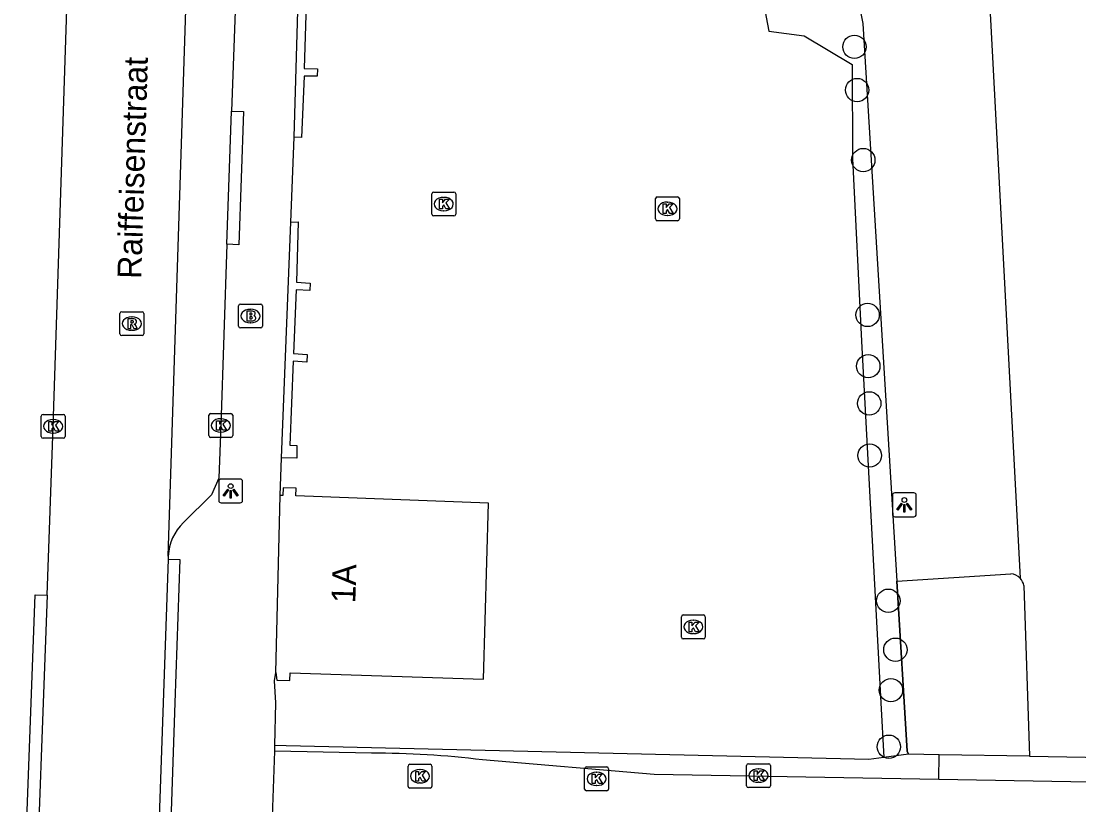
# Model space of a CAD drawing. Extents: x 161087 to 161922, y 382574 to 383873.
# Drawn here: x 161577.47 to 161621.78, y 383495.73 to 383528.55 of the extents above; entities that cross this region are included whole.
import ezdxf

# ---------------------------------------------------------------- set-up
doc = ezdxf.new("R2010")
doc.units = 0
for name, color, linetype in [('IMGEO_Berm_groen', 7, 'Continuous'), ('IMGEO_Boom', 7, 'Continuous'), ('IMGEO_Brandkraan', 7, 'Continuous'), ('IMGEO_Groenvoorziening', 7, 'Continuous'), ('IMGEO_Hek', 7, 'Continuous'), ('IMGEO_Kolk', 7, 'Continuous'), ('IMGEO_Lichtpunt', 7, 'Continuous'), ('IMGEO_Muur', 7, 'Continuous'), ('IMGEO_Openbare_ruimte_label', 7, 'Continuous'), ('IMGEO_Pand', 7, 'Continuous'), ('IMGEO_Pand_nummerreeks', 7, 'Continuous'), ('IMGEO_Parkeervlak_gesloten', 7, 'Continuous'), ('IMGEO_Parkeervlak_open', 7, 'Continuous'), ('IMGEO_Rijbaan_lokaal_open', 7, 'Continuous'), ('IMGEO_Rioolput', 7, 'Continuous'), ('IMGEO_Voetpad_open', 7, 'Continuous')]:
    doc.layers.add(name, color=color, linetype=linetype)

msp = doc.modelspace()

# ---------------------------------------------------------------- linework, layer by layer
at = {"layer": 'IMGEO_Berm_groen'}
for points in [[(161614.637, 383497.856), (161613.609, 383497.719)], [(161615.928, 383497.834), (161614.637, 383497.856)]]:
    msp.add_lwpolyline(points, dxfattribs=at)
at = {"layer": 'IMGEO_Boom'}
for centre in [(161612.378, 383527.478), (161612.49, 383525.669), (161612.747, 383522.736), (161612.93, 383516.249), (161612.957, 383514.103), (161612.997, 383512.546), (161613.015, 383510.362), (161613.797, 383504.281), (161614.092, 383502.231), (161613.908, 383500.538), (161613.82, 383498.169)]:
    msp.add_circle(centre, 0.489, dxfattribs=at)
at = {"layer": 'IMGEO_Brandkraan'}
for p, q in [((161586.652, 383516.705), (161587.504, 383516.705)), ((161586.577, 383515.779), (161586.577, 383516.631)), ((161587.065, 383516.485), (161587.09, 383516.485)), ((161587.578, 383516.631), (161587.578, 383515.779)), ((161587.088, 383515.925), (161587.063, 383515.925)), ((161587.504, 383515.705), (161586.652, 383515.705))]:
    msp.add_line(p, q, dxfattribs=at)
for points in [[(161586.652, 383516.705), (161587.504, 383516.705)], [(161586.577, 383515.779), (161586.577, 383516.631)], [(161586.925, 383516.405), (161586.925, 383516.005), (161587.138, 383516.005)], [(161587.156, 383516.405), (161586.925, 383516.405)], [(161587.104, 383516.324), (161587.05, 383516.324), (161587.05, 383516.248)], [(161587.05, 383516.248), (161587.103, 383516.248)], [(161587.578, 383516.631), (161587.578, 383515.779)], [(161587.112, 383516.172), (161587.05, 383516.172), (161587.05, 383516.091)], [(161587.05, 383516.091), (161587.112, 383516.091)], [(161587.504, 383515.705), (161586.652, 383515.705)]]:
    msp.add_lwpolyline(points, dxfattribs=at)
for centre, radius, start, end in [((161586.654, 383516.629), 0.0765, 91.552, 178.448), ((161586.654, 383516.629), 0.0765, 91.552, 178.448), ((161587.502, 383516.629), 0.0765, 1.552, 88.448), ((161587.502, 383516.629), 0.0765, 1.552, 88.448), ((161587.105, 383516.286), 0.0379, 267.8285, 90.9355), ((161587.16, 383516.26), 0.145, 59.4692, 91.5367), ((161587.185, 383516.307), 0.0922, 285.5137, 58.1501), ((161587.113, 383516.131), 0.0404, 269.8759, 90.5077), ((161587.144, 383516.256), 0.251, 268.6676, 293.5347), ((161587.19, 383516.115), 0.105, 301.3115, 78.989), ((161586.654, 383515.781), 0.0765, 181.552, 268.448), ((161586.654, 383515.781), 0.0765, 181.552, 268.448), ((161587.502, 383515.781), 0.0765, 271.552, 358.448), ((161587.502, 383515.781), 0.0765, 271.552, 358.448)]:
    msp.add_arc(centre, radius, start, end, dxfattribs=at)
for centre, major_axis, ratio, start_param, end_param in [((161587.064, 383516.205), (-0.387, 0.002), 0.722429, 4.712389, 7.853982), ((161587.089, 383516.205), (-0.39, 0.002), 0.717154, 1.570796, 4.712389)]:
    msp.add_ellipse(centre, major_axis=major_axis, ratio=ratio, start_param=start_param, end_param=end_param, dxfattribs=at)
at = {"layer": 'IMGEO_Groenvoorziening'}
msp.add_lwpolyline([(161614.637, 383497.856), (161614.592, 383497.981), (161614.158, 383505.097)], dxfattribs=at)
at = {"layer": 'IMGEO_Hek'}
for points in [[(161611.773, 383545.256), (161612.404, 383530.071), (161612.734, 383528.454), (161614.158, 383505.097)], [(161614.158, 383505.097), (161614.592, 383497.981), (161614.637, 383497.856)], [(161612.986, 383497.636), (161588.576, 383498.209)]]:
    msp.add_lwpolyline(points, dxfattribs=at)
at = {"layer": 'IMGEO_Kolk'}
for p, q in [((161594.671, 383520.468), (161594.671, 383521.32)), ((161594.746, 383521.394), (161595.598, 383521.394)), ((161595.159, 383521.174), (161595.184, 383521.174)), ((161595.672, 383521.32), (161595.672, 383520.468)), ((161604.044, 383520.27), (161604.044, 383521.122)), ((161604.119, 383521.196), (161604.971, 383521.196)), ((161605.045, 383521.122), (161605.045, 383520.27)), ((161604.532, 383520.976), (161604.557, 383520.976)), ((161595.598, 383520.394), (161594.746, 383520.394)), ((161595.182, 383520.614), (161595.157, 383520.614)), ((161604.555, 383520.416), (161604.53, 383520.416)), ((161604.971, 383520.196), (161604.119, 383520.196)), ((161578.31, 383511.159), (161578.31, 383512.011)), ((161578.385, 383512.085), (161579.237, 383512.085)), ((161578.798, 383511.865), (161578.823, 383511.865)), ((161579.311, 383512.011), (161579.311, 383511.159)), ((161585.33, 383511.196), (161585.33, 383512.048)), ((161585.405, 383512.122), (161586.257, 383512.122)), ((161585.818, 383511.902), (161585.843, 383511.902)), ((161586.331, 383512.048), (161586.331, 383511.196)), ((161579.237, 383511.085), (161578.385, 383511.085)), ((161578.821, 383511.305), (161578.796, 383511.305)), ((161586.257, 383511.122), (161585.405, 383511.122)), ((161585.841, 383511.342), (161585.816, 383511.342)), ((161605.128, 383502.759), (161605.128, 383503.611)), ((161605.203, 383503.685), (161606.055, 383503.685)), ((161605.616, 383503.465), (161605.641, 383503.465)), ((161606.129, 383503.611), (161606.129, 383502.759)), ((161606.055, 383502.685), (161605.203, 383502.685)), ((161605.639, 383502.905), (161605.614, 383502.905)), ((161593.675, 383496.506), (161593.675, 383497.358)), ((161593.75, 383497.432), (161594.602, 383497.432)), ((161594.163, 383497.212), (161594.188, 383497.212)), ((161594.676, 383497.358), (161594.676, 383496.506)), ((161601.075, 383496.396), (161601.075, 383497.248)), ((161601.15, 383497.322), (161602.002, 383497.322)), ((161602.076, 383497.248), (161602.076, 383496.396)), ((161607.86, 383496.532), (161607.86, 383497.384)), ((161607.935, 383497.458), (161608.787, 383497.458)), ((161608.348, 383497.238), (161608.373, 383497.238)), ((161608.861, 383497.384), (161608.861, 383496.532)), ((161601.563, 383497.102), (161601.588, 383497.102)), ((161594.602, 383496.432), (161593.75, 383496.432)), ((161594.186, 383496.652), (161594.161, 383496.652)), ((161602.002, 383496.322), (161601.15, 383496.322)), ((161601.586, 383496.542), (161601.561, 383496.542)), ((161608.787, 383496.458), (161607.935, 383496.458)), ((161608.371, 383496.678), (161608.346, 383496.678))]:
    msp.add_line(p, q, dxfattribs=at)
for points in [[(161594.671, 383520.468), (161594.671, 383521.32)], [(161594.746, 383521.394), (161595.598, 383521.394)], [(161595.672, 383521.32), (161595.672, 383520.468)], [(161604.044, 383520.27), (161604.044, 383521.122)], [(161604.119, 383521.196), (161604.971, 383521.196)], [(161605.045, 383521.122), (161605.045, 383520.27)], [(161594.992, 383521.094), (161595.115, 383521.094), (161595.115, 383520.943), (161595.245, 383521.094), (161595.409, 383521.094), (161595.263, 383520.943), (161595.416, 383520.694), (161595.264, 383520.694), (161595.179, 383520.858), (161595.115, 383520.791), (161595.115, 383520.694), (161594.992, 383520.694), (161594.992, 383521.094)], [(161604.365, 383520.896), (161604.488, 383520.896), (161604.488, 383520.745), (161604.618, 383520.896), (161604.782, 383520.896), (161604.636, 383520.745), (161604.789, 383520.496), (161604.637, 383520.496), (161604.552, 383520.66), (161604.488, 383520.593), (161604.488, 383520.496), (161604.365, 383520.496), (161604.365, 383520.896)], [(161595.598, 383520.394), (161594.746, 383520.394)], [(161604.971, 383520.196), (161604.119, 383520.196)], [(161578.31, 383511.159), (161578.31, 383512.011)], [(161578.385, 383512.085), (161579.237, 383512.085)], [(161579.311, 383512.011), (161579.311, 383511.159)], [(161585.33, 383511.196), (161585.33, 383512.048)], [(161585.405, 383512.122), (161586.257, 383512.122)], [(161585.651, 383511.822), (161585.774, 383511.822), (161585.774, 383511.671), (161585.904, 383511.822), (161586.068, 383511.822), (161585.922, 383511.671), (161586.075, 383511.422), (161585.923, 383511.422), (161585.838, 383511.586), (161585.774, 383511.519), (161585.774, 383511.422), (161585.651, 383511.422), (161585.651, 383511.822)], [(161586.331, 383512.048), (161586.331, 383511.196)], [(161578.631, 383511.785), (161578.754, 383511.785), (161578.754, 383511.634), (161578.884, 383511.785), (161579.048, 383511.785), (161578.902, 383511.634), (161579.055, 383511.385), (161578.903, 383511.385), (161578.818, 383511.549), (161578.754, 383511.482), (161578.754, 383511.385), (161578.631, 383511.385), (161578.631, 383511.785)], [(161579.237, 383511.085), (161578.385, 383511.085)], [(161586.257, 383511.122), (161585.405, 383511.122)], [(161605.128, 383502.759), (161605.128, 383503.611)], [(161605.203, 383503.685), (161606.055, 383503.685)], [(161606.129, 383503.611), (161606.129, 383502.759)], [(161605.449, 383503.385), (161605.572, 383503.385), (161605.572, 383503.234), (161605.702, 383503.385), (161605.866, 383503.385), (161605.72, 383503.234), (161605.873, 383502.985), (161605.721, 383502.985), (161605.636, 383503.149), (161605.572, 383503.082), (161605.572, 383502.985), (161605.449, 383502.985), (161605.449, 383503.385)], [(161606.055, 383502.685), (161605.203, 383502.685)], [(161593.675, 383496.506), (161593.675, 383497.358)], [(161593.75, 383497.432), (161594.602, 383497.432)], [(161594.676, 383497.358), (161594.676, 383496.506)], [(161601.075, 383496.396), (161601.075, 383497.248)], [(161601.15, 383497.322), (161602.002, 383497.322)], [(161602.076, 383497.248), (161602.076, 383496.396)], [(161607.86, 383496.532), (161607.86, 383497.384)], [(161607.935, 383497.458), (161608.787, 383497.458)], [(161608.861, 383497.384), (161608.861, 383496.532)], [(161593.996, 383497.132), (161594.119, 383497.132), (161594.119, 383496.981), (161594.249, 383497.132), (161594.413, 383497.132), (161594.267, 383496.981), (161594.42, 383496.732), (161594.268, 383496.732), (161594.183, 383496.896), (161594.119, 383496.829), (161594.119, 383496.732), (161593.996, 383496.732), (161593.996, 383497.132)], [(161601.396, 383497.022), (161601.519, 383497.022), (161601.519, 383496.871), (161601.649, 383497.022), (161601.813, 383497.022), (161601.667, 383496.871), (161601.82, 383496.622), (161601.668, 383496.622), (161601.583, 383496.786), (161601.519, 383496.719), (161601.519, 383496.622), (161601.396, 383496.622), (161601.396, 383497.022)], [(161608.181, 383497.158), (161608.304, 383497.158), (161608.304, 383497.007), (161608.434, 383497.158), (161608.598, 383497.158), (161608.452, 383497.007), (161608.605, 383496.758), (161608.453, 383496.758), (161608.368, 383496.922), (161608.304, 383496.855), (161608.304, 383496.758), (161608.181, 383496.758), (161608.181, 383497.158)], [(161594.602, 383496.432), (161593.75, 383496.432)], [(161602.002, 383496.322), (161601.15, 383496.322)], [(161608.787, 383496.458), (161607.935, 383496.458)]]:
    msp.add_lwpolyline(points, dxfattribs=at)
for centre, start, end in [((161594.748, 383521.318), 91.552, 178.448), ((161594.748, 383521.318), 91.552, 178.448), ((161595.596, 383521.318), 1.552, 88.448), ((161595.596, 383521.318), 1.552, 88.448), ((161604.121, 383521.12), 91.552, 178.448), ((161604.121, 383521.12), 91.552, 178.448), ((161604.969, 383521.12), 1.552, 88.448), ((161604.969, 383521.12), 1.552, 88.448), ((161594.748, 383520.47), 181.552, 268.448), ((161594.748, 383520.47), 181.552, 268.448), ((161595.596, 383520.47), 271.552, 358.448), ((161595.596, 383520.47), 271.552, 358.448), ((161604.121, 383520.272), 181.552, 268.448), ((161604.121, 383520.272), 181.552, 268.448), ((161604.969, 383520.272), 271.552, 358.448), ((161604.969, 383520.272), 271.552, 358.448), ((161578.387, 383512.009), 91.552, 178.448), ((161578.387, 383512.009), 91.552, 178.448), ((161579.235, 383512.009), 1.552, 88.448), ((161579.235, 383512.009), 1.552, 88.448), ((161585.407, 383512.046), 91.552, 178.448), ((161585.407, 383512.046), 91.552, 178.448), ((161586.255, 383512.046), 1.552, 88.448), ((161586.255, 383512.046), 1.552, 88.448), ((161578.387, 383511.161), 181.552, 268.448), ((161578.387, 383511.161), 181.552, 268.448), ((161579.235, 383511.161), 271.552, 358.448), ((161579.235, 383511.161), 271.552, 358.448), ((161585.407, 383511.198), 181.552, 268.448), ((161585.407, 383511.198), 181.552, 268.448), ((161586.255, 383511.198), 271.552, 358.448), ((161586.255, 383511.198), 271.552, 358.448), ((161605.205, 383503.609), 91.552, 178.448), ((161605.205, 383503.609), 91.552, 178.448), ((161606.053, 383503.609), 1.552, 88.448), ((161606.053, 383503.609), 1.552, 88.448), ((161605.205, 383502.761), 181.552, 268.448), ((161605.205, 383502.761), 181.552, 268.448), ((161606.053, 383502.761), 271.552, 358.448), ((161606.053, 383502.761), 271.552, 358.448), ((161593.752, 383497.356), 91.552, 178.448), ((161593.752, 383497.356), 91.552, 178.448), ((161594.6, 383497.356), 1.552, 88.448), ((161594.6, 383497.356), 1.552, 88.448), ((161601.152, 383497.246), 91.552, 178.448), ((161601.152, 383497.246), 91.552, 178.448), ((161602, 383497.246), 1.552, 88.448), ((161602, 383497.246), 1.552, 88.448), ((161607.937, 383497.382), 91.552, 178.448), ((161607.937, 383497.382), 91.552, 178.448), ((161608.785, 383497.382), 1.552, 88.448), ((161608.785, 383497.382), 1.552, 88.448), ((161593.752, 383496.508), 181.552, 268.448), ((161593.752, 383496.508), 181.552, 268.448), ((161594.6, 383496.508), 271.552, 358.448), ((161594.6, 383496.508), 271.552, 358.448), ((161601.152, 383496.398), 181.552, 268.448), ((161601.152, 383496.398), 181.552, 268.448), ((161602, 383496.398), 271.552, 358.448), ((161602, 383496.398), 271.552, 358.448), ((161607.937, 383496.534), 181.552, 268.448), ((161607.937, 383496.534), 181.552, 268.448), ((161608.785, 383496.534), 271.552, 358.448), ((161608.785, 383496.534), 271.552, 358.448)]:
    msp.add_arc(centre, 0.0765, start, end, dxfattribs=at)
for centre, major_axis, ratio, start_param, end_param in [((161595.158, 383520.894), (-0.387, 0.002), 0.722429, 4.712389, 7.853982), ((161595.183, 383520.894), (-0.39, 0.002), 0.717154, 1.570796, 4.712389), ((161604.531, 383520.696), (-0.387, 0.002), 0.722429, 4.712389, 7.853982), ((161604.556, 383520.696), (-0.39, 0.002), 0.717154, 1.570796, 4.712389), ((161578.797, 383511.585), (-0.387, 0.002), 0.722429, 4.712389, 7.853982), ((161578.822, 383511.585), (-0.39, 0.002), 0.717154, 1.570796, 4.712389), ((161585.817, 383511.622), (-0.387, 0.002), 0.722429, 4.712389, 7.853982), ((161585.842, 383511.622), (-0.39, 0.002), 0.717154, 1.570796, 4.712389), ((161605.615, 383503.185), (-0.387, 0.002), 0.722429, 4.712389, 7.853982), ((161605.64, 383503.185), (-0.39, 0.002), 0.717154, 1.570796, 4.712389), ((161594.162, 383496.932), (-0.387, 0.002), 0.722429, 4.712389, 7.853982), ((161594.187, 383496.932), (-0.39, 0.002), 0.717154, 1.570796, 4.712389), ((161608.347, 383496.958), (-0.387, 0.002), 0.722429, 4.712389, 7.853982), ((161608.372, 383496.958), (-0.39, 0.002), 0.717154, 1.570796, 4.712389), ((161601.562, 383496.822), (-0.387, 0.002), 0.722429, 4.712389, 7.853982), ((161601.587, 383496.822), (-0.39, 0.002), 0.717154, 1.570796, 4.712389)]:
    msp.add_ellipse(centre, major_axis=major_axis, ratio=ratio, start_param=start_param, end_param=end_param, dxfattribs=at)
at = {"layer": 'IMGEO_Lichtpunt'}
for p, q in [((161585.747, 383509.284), (161585.747, 383508.477)), ((161585.747, 383509.284), (161585.747, 383508.477)), ((161586.649, 383509.379), (161585.841, 383509.379)), ((161586.649, 383509.379), (161585.841, 383509.379)), ((161586.743, 383508.477), (161586.743, 383509.284)), ((161586.743, 383508.477), (161586.743, 383509.284)), ((161614.871, 383508.797), (161614.063, 383508.797)), ((161614.871, 383508.797), (161614.063, 383508.797)), ((161585.841, 383508.383), (161586.649, 383508.383)), ((161585.841, 383508.383), (161586.649, 383508.383)), ((161613.969, 383508.702), (161613.969, 383507.895)), ((161613.969, 383508.702), (161613.969, 383507.895)), ((161614.965, 383507.895), (161614.965, 383508.702)), ((161614.965, 383507.895), (161614.965, 383508.702)), ((161614.063, 383507.801), (161614.871, 383507.801)), ((161614.063, 383507.801), (161614.871, 383507.801))]:
    msp.add_line(p, q, dxfattribs=at)
for points in [[(161586.121, 383508.948), (161586.16, 383508.92), (161585.972, 383508.658), (161585.934, 383508.685), (161586.121, 383508.948)], [(161586.223, 383508.9), (161586.27, 383508.9), (161586.27, 383508.578), (161586.223, 383508.578), (161586.223, 383508.9)], [(161586.333, 383508.92), (161586.371, 383508.947), (161586.558, 383508.685), (161586.519, 383508.657), (161586.333, 383508.92)], [(161614.343, 383508.366), (161614.382, 383508.338), (161614.194, 383508.076), (161614.156, 383508.103), (161614.343, 383508.366)], [(161614.445, 383508.318), (161614.492, 383508.318), (161614.492, 383507.996), (161614.445, 383507.996), (161614.445, 383508.318)], [(161614.555, 383508.338), (161614.593, 383508.365), (161614.78, 383508.103), (161614.741, 383508.075), (161614.555, 383508.338)]]:
    msp.add_lwpolyline(points, dxfattribs=at)
for centre in [(161586.246, 383509.082), (161614.468, 383508.5)]:
    msp.add_circle(centre, 0.0994, dxfattribs=at)
for centre, start, end in [((161585.841, 383509.284), 90, 180), ((161585.841, 383509.284), 90, 180), ((161586.649, 383509.284), 0, 90), ((161586.649, 383509.284), 0, 90), ((161614.063, 383508.702), 90, 180), ((161614.063, 383508.702), 90, 180), ((161614.871, 383508.702), 0, 90), ((161614.871, 383508.702), 0, 90), ((161585.841, 383508.477), 180, 270), ((161585.841, 383508.477), 180, 270), ((161586.649, 383508.477), 270, 0), ((161586.649, 383508.477), 270, 360), ((161614.063, 383507.895), 180, 270), ((161614.063, 383507.895), 180, 270), ((161614.871, 383507.895), 270, 0), ((161614.871, 383507.895), 270, 360)]:
    msp.add_arc(centre, 0.0946, start, end, dxfattribs=at)
at = {"layer": 'IMGEO_Muur'}
for points in [[(161588.899, 383523.689), (161589.423, 383541.479)], [(161589.537, 383533.569), (161589.51, 383532.591), (161590.065, 383532.565), (161590.054, 383532.249), (161589.503, 383532.268), (161589.413, 383529.567), (161589.981, 383529.556), (161589.966, 383529.242), (161589.411, 383529.262), (161589.329, 383526.572), (161589.881, 383526.554), (161589.867, 383526.245), (161589.318, 383526.251), (161589.213, 383523.678), (161588.899, 383523.689)], [(161588.768, 383520.14), (161589.079, 383520.152), (161589.005, 383517.628), (161589.576, 383517.579), (161589.564, 383517.268), (161588.986, 383517.301), (161588.877, 383514.631), (161589.449, 383514.587), (161589.433, 383514.278), (161588.865, 383514.312), (161588.718, 383510.799), (161589.021, 383510.779), (161589.02, 383510.245), (161588.377, 383510.264)], [(161588.377, 383510.264), (161588.768, 383520.14)]]:
    msp.add_lwpolyline(points, dxfattribs=at)
at = {"layer": 'IMGEO_Pand'}
for points in [[(161588.14, 383501.281), (161588.186, 383500.96), (161588.726, 383500.943), (161588.736, 383501.263), (161596.831, 383500.993), (161597.05, 383508.373), (161588.977, 383508.672), (161588.985, 383508.994), (161588.438, 383509.009), (161588.433, 383508.683), (161588.323, 383508.687)], [(161588.14, 383501.281), (161588.323, 383508.687)]]:
    msp.add_lwpolyline(points, dxfattribs=at)
at = {"layer": 'IMGEO_Parkeervlak_gesloten'}
for points in [[(161589.537, 383533.569), (161605.245, 383532.947), (161607.111, 383532.85), (161608.195, 383532.786), (161608.27, 383530.866), (161608.794, 383528.137), (161610.271, 383527.932), (161612.278, 383526.735), (161612.298, 383522.807), (161612.675, 383515.149), (161613.486, 383500), (161613.609, 383497.719)], [(161613.609, 383497.719), (161612.986, 383497.636), (161588.576, 383498.209), (161588.098, 383498.219)]]:
    msp.add_lwpolyline(points, dxfattribs=at)
at = {"layer": 'IMGEO_Parkeervlak_open'}
for points in [[(161611.874, 383542.822), (161612.404, 383530.071), (161612.734, 383528.454), (161614.158, 383505.097)], [(161614.158, 383505.097), (161618.926, 383505.408)]]:
    msp.add_lwpolyline(points, dxfattribs=at)
msp.add_arc((161618.89, 383504.811), 0.598, 43.4009, 86.5023, dxfattribs=at)
at = {"layer": 'IMGEO_Rijbaan_lokaal_open'}
for points in [[(161578.557, 383504.511), (161578.812, 383511.585), (161579.486, 383532.043), (161579.868, 383542.84)], [(161611.874, 383542.822), (161617.313, 383543.086), (161619.324, 383505.222)], [(161583.63, 383506.153), (161584.409, 383530.335), (161584.797, 383542.66)], [(161583.63, 383506.153), (161583.622, 383506.024)], [(161583.622, 383506.024), (161583.413, 383500), (161582.899, 383485.209)], [(161619.477, 383504.913), (161619.716, 383497.771)], [(161578.557, 383504.511), (161578.389, 383500), (161577.968, 383488.668)], [(161619.716, 383497.771), (161625.172, 383497.681), (161625.15, 383501.8)], [(161587.707, 383487.055), (161587.94, 383493.676), (161588.092, 383497.983)], [(161592.145, 383497.894), (161588.092, 383497.983)], [(161615.909, 383496.794), (161603.988, 383497.005), (161596.79, 383497.615)], [(161626.973, 383496.598), (161615.909, 383496.794)]]:
    msp.add_lwpolyline(points, dxfattribs=at)
for centre, radius, start, end in [((161618.885, 383504.812), 0.601, 9.6667, 43.0175), ((161592.295, 383461.591), 36.303, 82.8881, 90.2373)]:
    msp.add_arc(centre, radius, start, end, dxfattribs=at)
at = {"layer": 'IMGEO_Rioolput'}
for p, q in [((161581.605, 383515.46), (161581.605, 383516.312)), ((161581.68, 383516.386), (161582.532, 383516.386)), ((161582.606, 383516.312), (161582.606, 383515.46)), ((161582.093, 383516.166), (161582.118, 383516.166)), ((161582.532, 383515.386), (161581.68, 383515.386)), ((161582.116, 383515.606), (161582.091, 383515.606))]:
    msp.add_line(p, q, dxfattribs=at)
for points in [[(161581.605, 383515.46), (161581.605, 383516.312)], [(161581.68, 383516.386), (161582.532, 383516.386)], [(161582.606, 383516.312), (161582.606, 383515.46)], [(161582.194, 383516.084), (161581.942, 383516.086), (161581.942, 383515.686)], [(161581.942, 383515.686), (161582.066, 383515.686), (161582.066, 383515.848), (161582.077, 383515.848)], [(161582.12, 383516.005), (161582.066, 383516.005), (161582.066, 383515.924)], [(161582.066, 383515.924), (161582.118, 383515.924)], [(161582.124, 383515.819), (161582.195, 383515.686), (161582.335, 383515.686), (161582.27, 383515.812)], [(161582.532, 383515.386), (161581.68, 383515.386)]]:
    msp.add_lwpolyline(points, dxfattribs=at)
for centre, radius, start, end in [((161581.682, 383516.31), 0.0765, 91.552, 178.448), ((161581.682, 383516.31), 0.0765, 91.552, 178.448), ((161582.53, 383516.31), 0.0765, 1.552, 88.448), ((161582.53, 383516.31), 0.0765, 1.552, 88.448), ((161582.076, 383515.795), 0.0533, 26.0293, 88.6989), ((161582.102, 383516.113), 0.19, 274.7715, 282.9687), ((161582.126, 383515.909), 0.0964, 77.0061, 93.1865), ((161582.14, 383515.966), 0.0378, 276.6634, 79.6772), ((161582.193, 383515.974), 0.109, 350.3612, 89.416), ((161582.191, 383515.974), 0.112, 277.5842, 350.9817), ((161582.175, 383515.759), 0.108, 29.5134, 73.7905), ((161581.682, 383515.462), 0.0765, 181.552, 268.448), ((161581.682, 383515.462), 0.0765, 181.552, 268.448), ((161582.53, 383515.462), 0.0765, 271.552, 358.448), ((161582.53, 383515.462), 0.0765, 271.552, 358.448)]:
    msp.add_arc(centre, radius, start, end, dxfattribs=at)
for centre, major_axis, ratio, start_param, end_param in [((161582.092, 383515.886), (-0.387, 0.002), 0.722429, 4.712389, 7.853982), ((161582.117, 383515.886), (-0.39, 0.002), 0.717154, 1.570796, 4.712389)]:
    msp.add_ellipse(centre, major_axis=major_axis, ratio=ratio, start_param=start_param, end_param=end_param, dxfattribs=at)
at = {"layer": 'IMGEO_Voetpad_open'}
for points in [[(161586.922, 383542.551), (161586.551, 383532.043), (161586.284, 383524.78)], [(161586.284, 383524.78), (161586.784, 383524.764), (161586.586, 383519.191), (161586.086, 383519.211)], [(161586.086, 383519.211), (161586.284, 383524.78)], [(161588.768, 383520.14), (161588.899, 383523.689)], [(161586.086, 383519.211), (161585.83, 383511.622), (161585.751, 383509.415), (161585.437, 383508.713), (161584.27, 383507.551)], [(161588.323, 383508.687), (161588.377, 383510.264)], [(161583.622, 383506.024), (161584.121, 383506.012), (161583.912, 383500), (161583.468, 383487.193)], [(161577.968, 383488.668), (161577.468, 383488.689), (161577.889, 383500), (161578.057, 383504.523), (161578.557, 383504.511)], [(161588.098, 383498.219), (161588.144, 383500), (161588.078, 383500.934), (161588.14, 383501.281)], [(161588.092, 383497.983), (161588.098, 383498.219)], [(161615.909, 383496.794), (161615.928, 383497.834)], [(161619.716, 383497.771), (161615.928, 383497.834)]]:
    msp.add_lwpolyline(points, dxfattribs=at)
msp.add_arc((161585.68, 383506.06), 2.052, 133.3972, 177.4065, dxfattribs=at)

# ---------------------------------------------------------------- texts
at = {"layer": 'IMGEO_Openbare_ruimte_label'}
msp.add_text('Raiffeisenstraat', height=1, rotation=88.2816, dxfattribs=at).set_placement((161582.499, 383517.751))
at = {"layer": 'IMGEO_Pand_nummerreeks'}
msp.add_text('1A', height=1, rotation=88.2439, dxfattribs=at).set_placement((161591.466, 383504.171))

doc.saveas('drawing.dxf')
